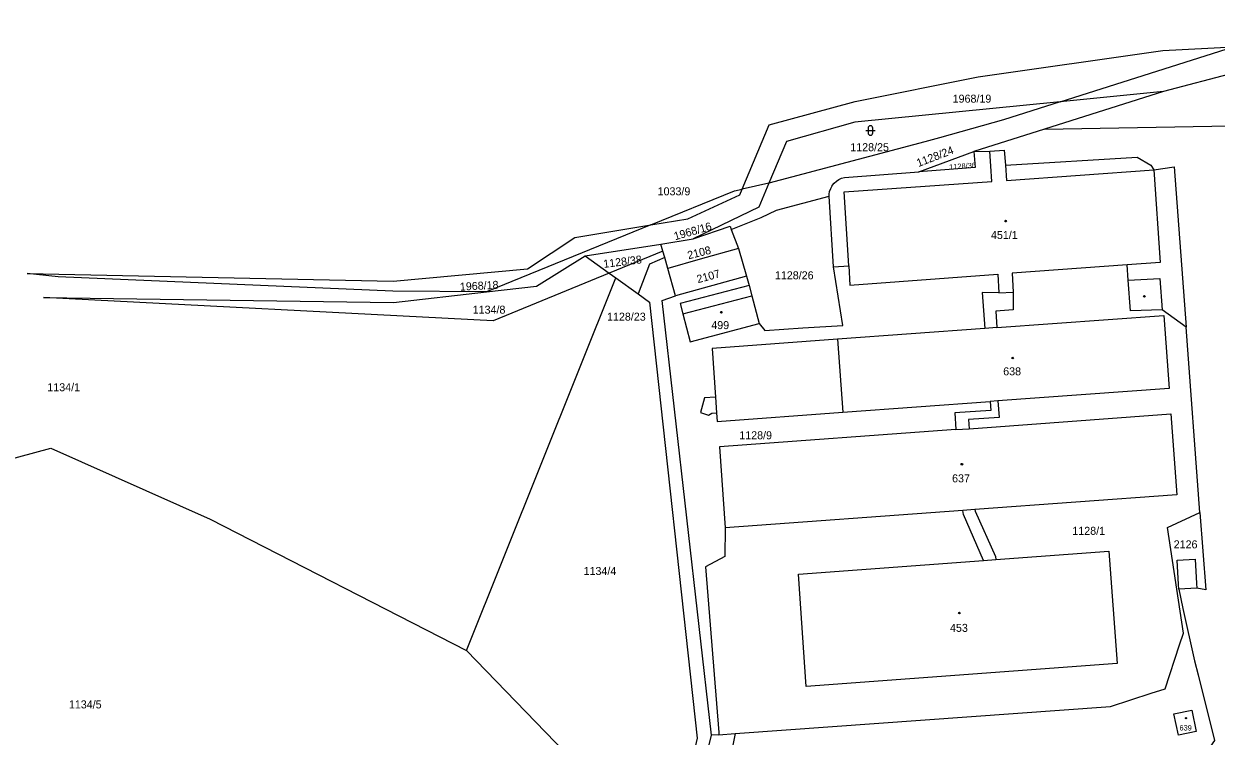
# Model space of a CAD drawing. Extents: x -793666 to -785424, y -1118958 to -1108761.
# Drawn here: x -787314.9 to -787061.6, y -1115754.6 to -1115603.3 of the extents above; entities that cross this region are included whole.
import ezdxf

# ---------------------------------------------------------------- set-up
doc = ezdxf.new("R2010")
doc.units = 0
for name, color, linetype in [('Hranice parcel', 7, 'Continuous'), ('Parcelní čísla', 7, 'Continuous'), ('Vnitřní kresba', 7, 'Continuous'), ('Značky budov', 7, 'Continuous'), ('Značky kultur', 7, 'Continuous')]:
    doc.layers.add(name, color=color, linetype=linetype)

msp = doc.modelspace()

# ---------------------------------------------------------------- linework, layer by layer
at = {"layer": 'Hranice parcel'}
for p, q in [((-787094.74, -1115619.88), (-787057.9, -1115608.19)), ((-787072.76, -1115617.7), (-787098.07, -1115625.7)), ((-787072.76, -1115617.7), (-787094.74, -1115619.88)), ((-787098.07, -1115625.7), (-787113.06, -1115630.43)), ((-787124.77, -1115634.71), (-787113.06, -1115630.43)), ((-787140.55, -1115635.94), (-787124.77, -1115634.71)), ((-787156.61, -1115637.16), (-787162.28, -1115638.4)), ((-787143.81, -1115639.88), (-787143.83, -1115639.51)), ((-787142.91, -1115654.91), (-787143.81, -1115639.88)), ((-787181.69, -1115646.01), (-787216.59, -1115660.25)), ((-787164.61, -1115646.96), (-787163.06, -1115650.99)), ((-787195.66, -1115652.61), (-787179.58, -1115650.07)), ((-787179.58, -1115650.07), (-787172.71, -1115648.98)), ((-787179.15, -1115651.57), (-787179.58, -1115650.07)), ((-787163.06, -1115650.99), (-787161.4, -1115656.86)), ((-787195.66, -1115652.61), (-787190.57, -1115656.25)), ((-787179.15, -1115651.57), (-787190.57, -1115656.25)), ((-787178.76, -1115652.95), (-787179.15, -1115651.57)), ((-787178.12, -1115655.24), (-787178.76, -1115652.95)), ((-787190.57, -1115656.25), (-787189.17, -1115657.25)), ((-787176.47, -1115661.1), (-787178.12, -1115655.24)), ((-787220.86, -1115736.4), (-787189.17, -1115657.25)), ((-787189.17, -1115657.25), (-787184.41, -1115660.66)), ((-787161.4, -1115656.86), (-787176.47, -1115661.1)), ((-787160.84, -1115658.88), (-787175.48, -1115662.73)), ((-787161.4, -1115656.86), (-787160.84, -1115658.88)), ((-787107.75, -1115660.44), (-787111.32, -1115660.38)), ((-787107.75, -1115660.44), (-787104.71, -1115660.3)), ((-787104.71, -1115660.3), (-787104.73, -1115664.03)), ((-787065.04, -1115707.12), (-787067.96, -1115667.76)), ((-787107.98, -1115683.39), (-787109.58, -1115683.5)), ((-787115.41, -1115706.67), (-787165.89, -1115710.33)), ((-787112.89, -1115706.49), (-787115.41, -1115706.67)), ((-787065.72, -1115723.16), (-787069.54, -1115723.37)), ((-787220.86, -1115736.4), (-787177.74, -1115780.94)), ((-787171.89, -1115767.27), (-787168.84, -1115754.42)), ((-787167.24, -1115754.3), (-787168.84, -1115754.42)), ((-787167.24, -1115754.3), (-787163.75, -1115754.05))]:
    msp.add_line(p, q, dxfattribs=at)
for points in [[(-786949.16, -1115603.3), (-787057.73, -1115613.73), (-787072.76, -1115617.7)], [(-787162.28, -1115638.4), (-787156.55, -1115624.72), (-787138.27, -1115619.76), (-787112.14, -1115614.55), (-787072.9, -1115608.98), (-787057.9, -1115608.19)], [(-787098.07, -1115625.7), (-787058.53, -1115624.94), (-787011.08, -1115621.37), (-786965.09, -1115618.39), (-786959.82, -1115619.25), (-786956.42, -1115621.12), (-786954.38, -1115625.47), (-786953.83, -1115628.93), (-786952.03, -1115648.41), (-786944.93, -1115722.22), (-786942.94, -1115729.01)], [(-787094.74, -1115619.88), (-787106.76, -1115623.69), (-787120.4, -1115627.51), (-787123.51, -1115628.38), (-787151.8, -1115635.88), (-787156.61, -1115637.16)], [(-787094.74, -1115619.88), (-787138.33, -1115624.2), (-787152.89, -1115628.32), (-787156.61, -1115637.16)], [(-787113.06, -1115630.43), (-787112.79, -1115633.78), (-787124.77, -1115634.71)], [(-787113.06, -1115630.43), (-787109.67, -1115630.37), (-787106.61, -1115630.15), (-787106.38, -1115633.31), (-787078.36, -1115631.64), (-787075.44, -1115633.32), (-787074.87, -1115634.28), (-787070.53, -1115633.68), (-787067.96, -1115667.76)], [(-787143.83, -1115639.51), (-787143.71, -1115638.88), (-787143.49, -1115638.28), (-787143.19, -1115637.72), (-787143.15, -1115637.67), (-787142.75, -1115637.17), (-787142.28, -1115636.73), (-787141.75, -1115636.38), (-787141.17, -1115636.11), (-787140.55, -1115635.94)], [(-787181.69, -1115646.01), (-787163.95, -1115638.77), (-787162.28, -1115638.4)], [(-787181.69, -1115646.01), (-787173.86, -1115644.71), (-787162.78, -1115639.59), (-787162.28, -1115638.4)], [(-787156.61, -1115637.16), (-787158.73, -1115642.21), (-787172.71, -1115648.98)], [(-787164.61, -1115646.96), (-787158.23, -1115644.4), (-787155, -1115642.89), (-787143.81, -1115639.88)], [(-787314.22, -1115656.33), (-787236.46, -1115657.96), (-787207.94, -1115655.34), (-787197.84, -1115648.69), (-787181.69, -1115646.01)], [(-787172.71, -1115648.98), (-787164.88, -1115646.26), (-787164.61, -1115646.96)], [(-787163.06, -1115650.99), (-787171.22, -1115653.3), (-787178.12, -1115655.24)], [(-787216.59, -1115660.25), (-787205.99, -1115659.03), (-787195.66, -1115652.61)], [(-787178.76, -1115652.95), (-787182, -1115654.32), (-787184.41, -1115660.66)], [(-787216.59, -1115660.25), (-787236.51, -1115660.06), (-787307.59, -1115657.06), (-787314.22, -1115656.33)], [(-787190.57, -1115656.25), (-787215.2, -1115666.35), (-787310.75, -1115661.43)], [(-787158.71, -1115666.98), (-787157.46, -1115668.43), (-787149.42, -1115667.9), (-787140.94, -1115667.34), (-787142.91, -1115654.91)], [(-787142.91, -1115654.91), (-787139.63, -1115654.67), (-787139.39, -1115658.78), (-787107.95, -1115656.48), (-787107.75, -1115660.44)], [(-787067.96, -1115667.76), (-787073.09, -1115664.02), (-787079.79, -1115664.25), (-787080.27, -1115657.77), (-787080.51, -1115654.47), (-787104.93, -1115656.26), (-787104.71, -1115660.3)], [(-787160.84, -1115658.88), (-787160.27, -1115661.04), (-787158.71, -1115666.98)], [(-787310.75, -1115661.43), (-787236.35, -1115662.52), (-787216.59, -1115660.25)], [(-787184.41, -1115660.66), (-787181.96, -1115662.41), (-787171.87, -1115755), (-787176.5, -1115775.47)], [(-787168.84, -1115754.42), (-787179.29, -1115662.08), (-787176.47, -1115661.1)], [(-787111.32, -1115660.38), (-787110.76, -1115668.01), (-787142.03, -1115670.29), (-787168.69, -1115672.25), (-787167.98, -1115682.62), (-787170.28, -1115682.77), (-787171.17, -1115685.84), (-787169.44, -1115686.4), (-787168.73, -1115686.03), (-787167.75, -1115685.96), (-787167.62, -1115687.77), (-787140.93, -1115685.78), (-787109.58, -1115683.5)], [(-787175.48, -1115662.73), (-787174.91, -1115664.9), (-787173.36, -1115670.84), (-787158.71, -1115666.98)], [(-787104.73, -1115664.03), (-787108.42, -1115664.3), (-787108.17, -1115667.82), (-787072.73, -1115665.23), (-787071.58, -1115680.74), (-787107.98, -1115683.39)], [(-787109.58, -1115683.5), (-787109.44, -1115685.42), (-787117.15, -1115685.95), (-787116.89, -1115689.49), (-787167.08, -1115693.15), (-787165.89, -1115710.33)], [(-787107.98, -1115683.39), (-787107.72, -1115686.95), (-787114.24, -1115687.36), (-787114.1, -1115689.29), (-787071.23, -1115686.16), (-787069.92, -1115703.37), (-787112.89, -1115706.49)], [(-787421.21, -1115723.73), (-787309.17, -1115693.4), (-787275.32, -1115708.53), (-787220.86, -1115736.4)], [(-787163.75, -1115754.05), (-787084.03, -1115748.31), (-787075.41, -1115745.49), (-787072.46, -1115744.52), (-787069.37, -1115735.19), (-787068.55, -1115732.73), (-787071.94, -1115710.28), (-787065.04, -1115707.12)], [(-787112.89, -1115706.49), (-787112.83, -1115706.81), (-787108.51, -1115716.47), (-787108.4, -1115717.1), (-787084.43, -1115715.32), (-787082.66, -1115739.17), (-787148.71, -1115744.07), (-787150.36, -1115720.2), (-787111.03, -1115717.29), (-787115.28, -1115707.54), (-787115.41, -1115706.67)], [(-787065.04, -1115707.12), (-787063.82, -1115723.5), (-787065.72, -1115723.16)], [(-787165.89, -1115710.33), (-787166.01, -1115716.43), (-787170.06, -1115718.66), (-787167.28, -1115753.84), (-787167.24, -1115754.3)], [(-787069.54, -1115723.37), (-787069.59, -1115722.37), (-787069.86, -1115717.21), (-787066.06, -1115717), (-787065.77, -1115722.16), (-787065.72, -1115723.16)], [(-787069.54, -1115723.37), (-787068.64, -1115727.49), (-787066.22, -1115738.58), (-787065.45, -1115741.57), (-787061.97, -1115755.56), (-787069.88, -1115766.77)], [(-787069.62, -1115754.39), (-787070.58, -1115749.85), (-787066.77, -1115749.05), (-787065.81, -1115753.59), (-787069.62, -1115754.39)], [(-787163.75, -1115754.05), (-787167.29, -1115771.29), (-787167.39, -1115774.8), (-787166.42, -1115777), (-787164.3, -1115778.58), (-787160.26, -1115779.44), (-787155.23, -1115779.72), (-787144.09, -1115779.24), (-787111.63, -1115776.72), (-787108.15, -1115776.16)]]:
    msp.add_lwpolyline(points, dxfattribs=at)
at = {"layer": 'Vnitřní kresba'}
for p, q in [((-787109.44, -1115633.52), (-787109.67, -1115630.37)), ((-787109.28, -1115636.81), (-787109.44, -1115633.52)), ((-787106.38, -1115633.31), (-787106.17, -1115636.6)), ((-787106.17, -1115636.6), (-787074.87, -1115634.28)), ((-787074.87, -1115634.28), (-787073.51, -1115653.96)), ((-787140.65, -1115638.95), (-787109.28, -1115636.81)), ((-787139.63, -1115654.67), (-787140.65, -1115638.95)), ((-787073.51, -1115653.96), (-787080.51, -1115654.47)), ((-787080.27, -1115657.77), (-787073.55, -1115657.36)), ((-787073.55, -1115657.36), (-787073.09, -1115664.02)), ((-787174.91, -1115664.9), (-787160.27, -1115661.04)), ((-787108.17, -1115667.82), (-787110.76, -1115668.01)), ((-787142.03, -1115670.29), (-787140.93, -1115685.78)), ((-787167.98, -1115682.62), (-787167.75, -1115685.96)), ((-787116.89, -1115689.49), (-787114.1, -1115689.29)), ((-787111.03, -1115717.29), (-787108.4, -1115717.1))]:
    msp.add_line(p, q, dxfattribs=at)
at = {"layer": 'Značky budov'}
for centre, radius in [((-787106.33, -1115645.21), 0.175), ((-787076.84, -1115661.18), 0.175), ((-787166.72, -1115664.55), 0.175), ((-787104.81, -1115674.29), 0.175), ((-787115.62, -1115696.84), 0.175), ((-787116.15, -1115728.46), 0.175), ((-787067.99, -1115750.79), 0.117)]:
    msp.add_circle(centre, radius, dxfattribs=at)
at = {"layer": 'Značky kultur'}
for p, q in [((-787136.04, -1115625.95), (-787134.04, -1115625.95)), ((-787135.54, -1115625.45), (-787135.54, -1115626.45)), ((-787134.54, -1115626.45), (-787134.54, -1115625.45))]:
    msp.add_line(p, q, dxfattribs=at)
for centre, start, end in [((-787135.04, -1115625.45), 0, 180), ((-787135.04, -1115626.45), 180, 359.9879)]:
    msp.add_arc(centre, 0.5, start, end, dxfattribs=at)

# ---------------------------------------------------------------- texts
at = {"layer": 'Parcelní čísla'}
for s, height, p in [('1968/19', 1.7, (-787117.58, -1115620.04)), ('1128/25', 1.7, (-787139.33, -1115630.35)), ('1033/9', 1.7, (-787180.26, -1115639.72)), ('451/1', 1.7, (-787109.44, -1115649)), ('1128/26', 1.7, (-787155.34, -1115657.56)), ('1134/8', 1.7, (-787219.55, -1115664.86)), ('1128/23', 1.7, (-787191.01, -1115666.35)), ('499', 1.7, (-787168.86, -1115668.14)), ('638', 1.7, (-787106.84, -1115677.96)), ('1134/1', 1.7, (-787309.92, -1115681.34)), ('1128/9', 1.7, (-787162.91, -1115691.54)), ('637', 1.7, (-787117.7, -1115700.69)), ('1128/1', 1.7, (-787092.15, -1115711.84)), ('2126', 1.7, (-787070.62, -1115714.71)), ('1134/4', 1.7, (-787195.99, -1115720.37)), ('453', 1.7, (-787118.14, -1115732.45)), ('1134/5', 1.7, (-787305.34, -1115748.71)), ('639', 1.14, (-787069.39, -1115753.4))]:
    msp.add_text(s, height=height, dxfattribs=at).set_placement(p)
for s, height, rotation, p in [('1128/24', 1.7, 21, (-787124.86, -1115633.73)), ('1128/36', 1.14, 4, (-787118.27, -1115634.28)), ('1968/16', 1.7, 16, (-787176.53, -1115649.28)), ('2108', 1.7, 14, (-787173.69, -1115653.32)), ('1128/38', 1.7, 7, (-787191.69, -1115655.15)), ('2107', 1.7, 15, (-787171.71, -1115658.4)), ('1968/18', 1.7, 3, (-787222.23, -1115659.99))]:
    msp.add_text(s, height=height, rotation=rotation, dxfattribs=at).set_placement(p)

doc.saveas('drawing.dxf')
